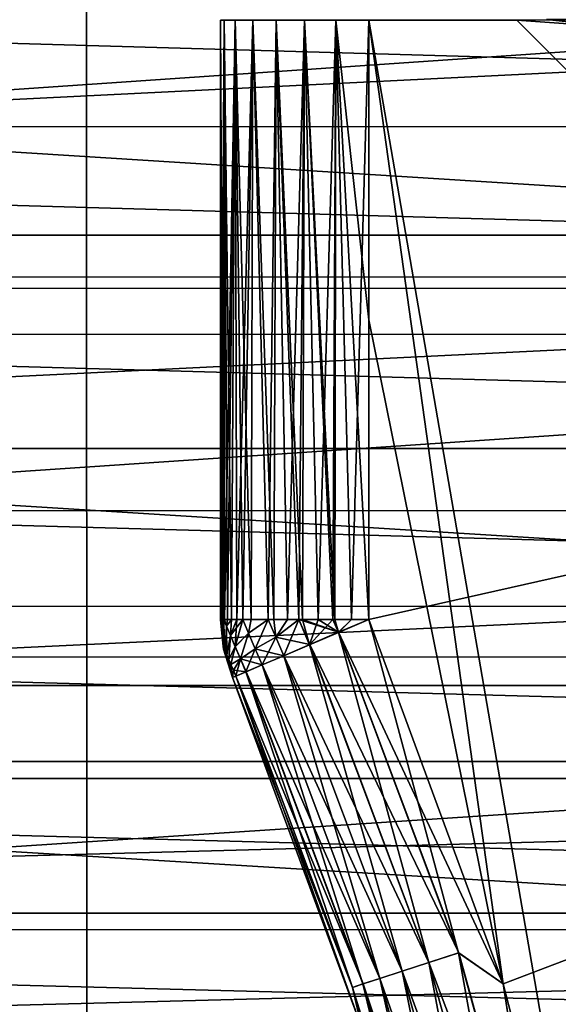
# Model space of a CAD drawing. Header units: metres. Extents: x -206 to 75, y -104 to 104.
# Tile 698 of 1056: x -65.96 to -62.32, y -6.65 to -0.01. Entities that reach past the tile are written whole.
import ezdxf

# ---------------------------------------------------------------- set-up
doc = ezdxf.new("R2010")
doc.units = ezdxf.units.M
doc.layers.add('solid_01_1-CONSUMER_THERM_B_125288', color=7, linetype='CONTINUOUS')

msp = doc.modelspace()

# ---------------------------------------------------------------- linework, layer by layer
at = {"layer": 'solid_01_1-CONSUMER_THERM_B_125288'}
for points in [[(-93.358711, -67.339516), (-65.514557, 74.985474), (-65.493088, -75.014526)], [(-93.358711, -67.339516), (-93.257065, -66.795311), (-65.514557, 74.985474)], [(-93.276108, 66.204689), (-65.514557, 74.985474), (-93.257141, -66.241692)], [(-93.257065, -66.795311), (-93.257141, -66.241692), (-65.514557, 74.985474)], [(-71.214859, 44.659821, 1.5), (-65.493088, -75.014526, 1.5), (-65.514557, 74.985474, 1.5)], [(-37.64893, 67.310463), (-65.493088, -75.014526), (-65.514557, 74.985474)], [(-59.792786, -44.688873, 1.5), (-65.514557, 74.985474, 1.5), (-65.493088, -75.014526, 1.5)], [(-59.792786, -44.688873, 1.5), (-59.805614, 44.660637, 1.5), (-65.514557, 74.985474, 1.5)], [(-37.64893, 67.310463), (-37.75058, 66.766258), (-65.493088, -75.014526)], [(-37.75058, 66.766258), (-37.7505, 66.212639), (-65.493088, -75.014526)], [(-37.7505, 66.212639), (-37.731541, -66.233742), (-65.493088, -75.014526)], [(-71.202034, -44.689686, 1.5), (-65.493088, -75.014526, 1.5), (-71.214859, 44.659821, 1.5)], [(-84.499969, -1.747236, 49.097771), (-46.500092, 0.854974, 49.249222), (-84.500092, 0.853172, 49.249222)], [(-84.499969, -1.747236, 49.097771), (-46.499966, -1.745439, 49.097767), (-46.500092, 0.854974, 49.249222)], [(-84.500069, 0.416751, 9.505852), (-84.499977, -1.4656, 9.571586), (-46.500069, 0.418545, 9.505851)], [(-84.499977, -1.4656, 9.571586), (-46.499981, -1.463805, 9.571589), (-46.500069, 0.418545, 9.505851)], [(-84.500069, 0.364475, 44.342396), (-46.500069, 0.366326, 44.342396), (-46.500015, -0.731122, 44.27721)], [(-84.500069, 0.364475, 44.342396), (-46.500015, -0.731122, 44.27721), (-84.500015, -0.732988, 44.277206)], [(-84.500061, 0.265218, 4.601803), (-46.500065, 0.267067, 4.601803), (-46.499947, -2.133248, 4.714663)], [(-84.499947, -2.135092, 4.714664), (-84.500061, 0.265218, 4.601803), (-46.499947, -2.133248, 4.714663)], [(-64.600052, -0.014396, 64.5), (-64.600052, -0.014396, 74.400002), (-64.574936, -0.014393, 74.622665)], [(-64.58007, -4.057815, 74.596024), (-64.574936, -0.014393, 74.622665), (-64.600052, -0.014396, 74.400002)], [(-64.574936, -0.014393, 64.277336), (-64.600052, -0.014396, 64.5), (-64.574936, -0.014393, 74.622665)], [(-64.599472, -4.057818, 64.5), (-64.600052, -0.014396, 64.5), (-64.574936, -0.014393, 64.277336)], [(-64.599472, -4.057818, 74.400002), (-64.600052, -0.014396, 74.400002), (-64.600052, -0.014396, 64.5)], [(-64.596184, -4.057817, 74.480972), (-64.600052, -0.014396, 74.400002), (-64.599472, -4.057818, 74.400002)], [(-64.587097, -4.057816, 74.556831), (-64.600052, -0.014396, 74.400002), (-64.596184, -4.057817, 74.480972)], [(-64.58007, -4.057815, 74.596024), (-64.600052, -0.014396, 74.400002), (-64.587097, -4.057816, 74.556831)], [(-64.599472, -4.057818, 74.400002), (-64.600052, -0.014396, 64.5), (-64.599472, -4.057818, 64.5)], [(-64.596184, -4.057817, 64.419022), (-64.599472, -4.057818, 64.5), (-64.574936, -0.014393, 64.277336)], [(-64.587097, -4.057816, 64.34317), (-64.596184, -4.057817, 64.419022), (-64.574936, -0.014393, 64.277336)], [(-64.58007, -4.057815, 64.30397), (-64.587097, -4.057816, 64.34317), (-64.574936, -0.014393, 64.277336)], [(-64.572548, -4.057814, 74.630493), (-64.574936, -0.014393, 74.622665), (-64.58007, -4.057815, 74.596024)], [(-64.572548, -4.057814, 64.269508), (-64.58007, -4.057815, 64.30397), (-64.574936, -0.014393, 64.277336)], [(-64.574936, -0.014393, 64.277336), (-64.574936, -0.014393, 74.622665), (-64.501007, -0.014382, 74.833893)], [(-64.525337, -4.057807, 74.77784), (-64.501007, -0.014382, 74.833893), (-64.574936, -0.014393, 74.622665)], [(-64.501007, -0.014382, 64.066109), (-64.574936, -0.014393, 64.277336), (-64.501007, -0.014382, 74.833893)], [(-64.572548, -4.057814, 64.269508), (-64.574936, -0.014393, 64.277336), (-64.501007, -0.014382, 64.066109)], [(-64.5522, -4.057811, 74.703812), (-64.574936, -0.014393, 74.622665), (-64.572548, -4.057814, 74.630493)], [(-64.525337, -4.057807, 74.77784), (-64.574936, -0.014393, 74.622665), (-64.5522, -4.057811, 74.703812)], [(-64.5522, -4.057811, 64.19619), (-64.572548, -4.057814, 64.269508), (-64.501007, -0.014382, 64.066109)], [(-64.525337, -4.057807, 64.122162), (-64.5522, -4.057811, 64.19619), (-64.501007, -0.014382, 64.066109)], [(-64.490967, -4.057802, 74.85302), (-64.501007, -0.014382, 74.833893), (-64.525337, -4.057807, 74.77784)], [(-64.490967, -4.057802, 64.046974), (-64.525337, -4.057807, 64.122162), (-64.501007, -0.014382, 64.066109)], [(-64.501007, -0.014382, 64.066109), (-64.501007, -0.014382, 74.833893), (-64.381905, -0.014365, 75.023468)], [(-64.392654, -4.057788, 75.00898), (-64.381905, -0.014365, 75.023468), (-64.501007, -0.014382, 74.833893)], [(-64.381905, -0.014365, 63.87653), (-64.501007, -0.014382, 64.066109), (-64.381905, -0.014365, 75.023468)], [(-64.490967, -4.057802, 64.046974), (-64.501007, -0.014382, 64.066109), (-64.381905, -0.014365, 63.87653)], [(-64.45018, -4.057796, 74.925644), (-64.501007, -0.014382, 74.833893), (-64.490967, -4.057802, 74.85302)], [(-64.392654, -4.057788, 75.00898), (-64.501007, -0.014382, 74.833893), (-64.45018, -4.057796, 74.925644)], [(-64.45018, -4.057796, 63.974361), (-64.490967, -4.057802, 64.046974), (-64.381905, -0.014365, 63.87653)], [(-64.392654, -4.057788, 63.891018), (-64.45018, -4.057796, 63.974361), (-64.381905, -0.014365, 63.87653)], [(-64.278473, -4.057772, 75.13414), (-64.381905, -0.014365, 75.023468), (-64.392654, -4.057788, 75.00898)], [(-64.278473, -4.057772, 63.765862), (-64.392654, -4.057788, 63.891018), (-64.381905, -0.014365, 63.87653)], [(-64.381905, -0.014365, 63.87653), (-64.381905, -0.014365, 75.023468), (-64.223518, -0.014343, 75.181854)], [(-64.240829, -4.057766, 75.167236), (-64.223518, -0.014343, 75.181854), (-64.381905, -0.014365, 75.023468)], [(-64.223518, -0.014343, 63.718147), (-64.381905, -0.014365, 63.87653), (-64.223518, -0.014343, 75.181854)], [(-64.278473, -4.057772, 63.765862), (-64.381905, -0.014365, 63.87653), (-64.223518, -0.014343, 63.718147)], [(-64.240829, -4.057766, 75.167236), (-64.381905, -0.014365, 75.023468), (-64.278473, -4.057772, 75.13414)], [(-64.240829, -4.057766, 63.732761), (-64.278473, -4.057772, 63.765862), (-64.223518, -0.014343, 63.718147)], [(-64.1474, -4.057753, 75.236526), (-64.223518, -0.014343, 75.181854), (-64.240829, -4.057766, 75.167236)], [(-64.1474, -4.057753, 63.663475), (-64.240829, -4.057766, 63.732761), (-64.223518, -0.014343, 63.718147)], [(-64.223518, -0.014343, 63.718147), (-64.223518, -0.014343, 75.181854), (-64.033943, -0.014315, 75.300957)], [(-64.046623, -4.057739, 75.294456), (-64.033943, -0.014315, 75.300957), (-64.223518, -0.014343, 75.181854)], [(-64.033943, -0.014315, 63.599041), (-64.223518, -0.014343, 63.718147), (-64.033943, -0.014315, 75.300957)], [(-64.1474, -4.057753, 63.663475), (-64.223518, -0.014343, 63.718147), (-64.033943, -0.014315, 63.599041)], [(-64.071541, -4.057743, 75.281563), (-64.223518, -0.014343, 75.181854), (-64.1474, -4.057753, 75.236526)], [(-64.046623, -4.057739, 75.294456), (-64.223518, -0.014343, 75.181854), (-64.071541, -4.057743, 75.281563)], [(-64.071541, -4.057743, 63.618439), (-64.1474, -4.057753, 63.663475), (-64.033943, -0.014315, 63.599041)], [(-64.046623, -4.057739, 63.605545), (-64.071541, -4.057743, 63.618439), (-64.033943, -0.014315, 63.599041)], [(-63.940071, -4.057724, 75.34021), (-64.033943, -0.014315, 75.300957), (-64.046623, -4.057739, 75.294456)], [(-63.940071, -4.057724, 63.559792), (-64.046623, -4.057739, 63.605545), (-64.033943, -0.014315, 63.599041)], [(-64.033943, -0.014315, 63.599041), (-64.033943, -0.014315, 75.300957), (-63.822716, -0.014285, 75.374893)], [(-63.829105, -4.057708, 75.373276), (-63.822716, -0.014285, 75.374893), (-64.033943, -0.014315, 75.300957)], [(-63.822716, -0.014285, 63.525108), (-64.033943, -0.014315, 63.599041), (-63.822716, -0.014285, 75.374893)], [(-63.940071, -4.057724, 63.559792), (-64.033943, -0.014315, 63.599041), (-63.822716, -0.014285, 63.525108)], [(-63.841438, -4.057709, 75.370285), (-64.033943, -0.014315, 75.300957), (-63.940071, -4.057724, 75.34021)], [(-63.829105, -4.057708, 75.373276), (-64.033943, -0.014315, 75.300957), (-63.841438, -4.057709, 75.370285)], [(-63.841438, -4.057709, 63.529716), (-63.940071, -4.057724, 63.559792), (-63.822716, -0.014285, 63.525108)], [(-63.829105, -4.057708, 63.526722), (-63.841438, -4.057709, 63.529716), (-63.822716, -0.014285, 63.525108)], [(-63.715111, -4.057692, 75.393288), (-63.822716, -0.014285, 75.374893), (-63.829105, -4.057708, 75.373276)], [(-63.715111, -4.057692, 63.50671), (-63.829105, -4.057708, 63.526722), (-63.822716, -0.014285, 63.525108)], [(-63.822716, -0.014285, 75.374893), (-63.599762, -2.035966, 75.400002), (-63.600048, -0.014253, 75.400002)], [(-63.822716, -0.014285, 63.525108), (-63.600048, -0.014253, 75.400002), (-63.600048, -0.014253, 63.5)], [(-63.822716, -0.014285, 63.525108), (-63.822716, -0.014285, 75.374893), (-63.600048, -0.014253, 75.400002)], [(-63.715111, -4.057692, 63.50671), (-63.822716, -0.014285, 63.525108), (-63.600048, -0.014253, 63.5)], [(-63.822716, -0.014285, 75.374893), (-63.599472, -4.057678, 75.400002), (-63.599762, -2.035966, 75.400002)], [(-63.715111, -4.057692, 75.393288), (-63.599472, -4.057678, 75.400002), (-63.822716, -0.014285, 75.374893)], [(-63.715111, -4.057692, 63.50671), (-63.600048, -0.014253, 63.5), (-63.599472, -4.057675, 63.5)], [(-63.599472, -4.057675, 63.5), (-63.600048, -0.014253, 63.5), (-45.600048, -0.011676, 63.5)], [(-47.600048, -0.011963, 65.5), (-45.600048, -0.011676, 63.5), (-63.600048, -0.014253, 63.5)], [(-46.600048, -0.011819, 75.400002), (-63.600048, -0.014253, 75.400002), (-62.038818, -9.054861, 75.400002)], [(-62.600048, -0.01411, 73.400002), (-63.600048, -0.014253, 75.400002), (-46.600048, -0.011819, 75.400002)], [(-47.600048, -0.011963, 65.5), (-63.600048, -0.014253, 63.5), (-62.600048, -0.01411, 65.5)], [(-62.600048, -0.01411, 73.400002), (-63.600048, -0.014253, 63.5), (-63.600048, -0.014253, 75.400002)], [(-62.600048, -0.01411, 65.5), (-63.600048, -0.014253, 63.5), (-62.600048, -0.01411, 73.400002)], [(-63.600048, -0.014253, 75.400002), (-62.69313, -6.51662, 75.400002), (-62.038818, -9.054861, 75.400002)], [(-62.69313, -6.51662, 75.400002), (-63.600048, -0.014253, 75.400002), (-63.599762, -2.035966, 75.400002)], [(-62.693123, -6.516651, 63.5), (-63.599472, -4.057675, 63.5), (-45.600048, -0.011676, 63.5)], [(-62.038811, -9.054895, 63.5), (-62.693123, -6.516651, 63.5), (-45.600048, -0.011676, 63.5)], [(-47.600048, -0.011963, 73.400002), (-62.600048, -0.01411, 73.400002), (-46.600048, -0.011819, 75.400002)], [(-47.600048, -0.011963, 73.400002), (-61.599907, -1.013967, 72.400002), (-62.600048, -0.01411, 73.400002)], [(-48.599907, -1.012106, 66.5), (-47.600048, -0.011963, 65.5), (-62.600048, -0.01411, 65.5)], [(-62.600048, -0.01411, 73.400002), (-61.599907, -1.013967, 72.400002), (-61.599907, -1.013967, 66.5)], [(-62.600048, -0.01411, 65.5), (-62.600048, -0.01411, 73.400002), (-61.599907, -1.013967, 66.5)], [(-48.599907, -1.012106, 66.5), (-62.600048, -0.01411, 65.5), (-61.599907, -1.013967, 66.5)], [(-62.18924, -0.032087, 72.889191), (-57.600052, -0.009285, 73.099998), (-62.400051, -0.009629, 73.099998)], [(-57.810856, -0.031772, 66.010811), (-62.400051, -0.009629, 65.800003), (-57.600052, -0.009285, 65.800003)], [(-62.18924, -0.032087, 66.010811), (-62.400051, -0.009629, 73.099998), (-62.400051, -0.009629, 65.800003)], [(-62.18924, -0.032087, 72.889191), (-62.400051, -0.009629, 73.099998), (-62.18924, -0.032087, 66.010811)], [(-62.18924, -0.032087, 66.010811), (-62.400051, -0.009629, 65.800003), (-57.810856, -0.031772, 66.010811)], [(-84.500015, -0.732988, 44.277206), (-46.500015, -0.731122, 44.27721), (-46.499962, -1.822233, 44.14323)], [(-84.500015, -0.732988, 44.277206), (-46.499962, -1.822233, 44.14323), (-84.499962, -1.824091, 44.143227)], [(-63.798946, -15.395516, 72.099998), (-58.599979, -1.009357, 72.099998), (-61.399437, -8.53192, 72.099998)], [(-63.798946, -15.395516, 72.099998), (-63.779697, -15.59068, 72.099998), (-58.599979, -1.009357, 72.099998)], [(-63.779697, -15.59068, 72.099998), (-63.72279, -15.778191, 72.099998), (-58.599979, -1.009357, 72.099998)], [(-63.72279, -15.778191, 72.099998), (-63.630413, -15.951008, 72.099998), (-58.599979, -1.009357, 72.099998)], [(-63.630413, -15.951008, 72.099998), (-63.506001, -16.102602, 72.099998), (-58.599979, -1.009357, 72.099998)], [(-63.506001, -16.102602, 72.099998), (-60.684479, -18.923719, 72.099998), (-58.599979, -1.009357, 72.099998)], [(-84.499977, -1.4656, 9.571586), (-84.499893, -3.324931, 9.872712), (-46.499981, -1.463805, 9.571589)], [(-84.499893, -3.324931, 9.872712), (-46.499889, -3.323134, 9.872718), (-46.499981, -1.463805, 9.571589)], [(-84.49984, -4.312559, 48.645454), (-46.499966, -1.745439, 49.097767), (-84.499969, -1.747236, 49.097771)], [(-84.49984, -4.312559, 48.645454), (-46.499844, -4.310771, 48.645447), (-46.499966, -1.745439, 49.097767)], [(-84.499962, -1.824091, 44.143227), (-46.499962, -1.822233, 44.14323), (-46.499912, -2.903118, 43.940941)], [(-84.499962, -1.824091, 44.143227), (-46.499912, -2.903118, 43.940941), (-84.499908, -2.904989, 43.940933)], [(-63.599762, -2.035966, 75.400002), (-63.599472, -4.057678, 75.400002), (-62.69313, -6.51662, 75.400002)], [(-84.499947, -2.135092, 4.714664), (-46.499947, -2.133248, 4.714663), (-46.499832, -4.502468, 5.116022)], [(-84.499832, -4.504304, 5.116024), (-84.499947, -2.135092, 4.714664), (-46.499832, -4.502468, 5.116022)], [(-84.499908, -2.904989, 43.940933), (-46.499912, -2.903118, 43.940941), (-46.499859, -3.968563, 43.671349)], [(-84.499908, -2.904989, 43.940933), (-46.499859, -3.968563, 43.671349), (-84.499863, -3.970427, 43.671337)], [(-84.499893, -3.324931, 9.872712), (-84.499802, -5.132209, 10.404611), (-46.499889, -3.323134, 9.872718)], [(-84.499802, -5.132209, 10.404611), (-46.499805, -5.130384, 10.404611), (-46.499889, -3.323134, 9.872718)], [(-84.499863, -3.970427, 43.671337), (-46.499859, -3.968563, 43.671349), (-46.499809, -5.015625, 43.335163)], [(-84.499863, -3.970427, 43.671337), (-46.499809, -5.015625, 43.335163), (-84.499809, -5.017481, 43.335155)], [(-64.596184, -4.057817, 64.419022), (-64.583267, -4.236979, 64.5), (-64.599472, -4.057818, 64.5)], [(-64.581596, -4.240892, 74.443199), (-64.596184, -4.057817, 74.480972), (-64.599472, -4.057818, 74.400002)], [(-64.599472, -4.057818, 74.400002), (-64.599472, -4.057818, 64.5), (-64.583267, -4.236979, 64.5)], [(-64.583267, -4.236979, 74.400002), (-64.599472, -4.057818, 74.400002), (-64.583267, -4.236979, 64.5)], [(-64.581596, -4.240892, 74.443199), (-64.599472, -4.057818, 74.400002), (-64.583267, -4.236979, 74.400002)], [(-64.576645, -4.252481, 74.484734), (-64.587097, -4.057816, 74.556831), (-64.596184, -4.057817, 74.480972)], [(-64.581619, -4.240757, 64.456772), (-64.596184, -4.057817, 64.419022), (-64.587097, -4.057816, 64.34317)], [(-64.581619, -4.240757, 64.456772), (-64.583267, -4.236979, 64.5), (-64.596184, -4.057817, 64.419022)], [(-64.581596, -4.240892, 74.443199), (-64.576645, -4.252481, 74.484734), (-64.596184, -4.057817, 74.480972)], [(-64.576645, -4.252481, 74.484734), (-64.58007, -4.057815, 74.596024), (-64.587097, -4.057816, 74.556831)], [(-64.576691, -4.252224, 64.415161), (-64.587097, -4.057816, 64.34317), (-64.58007, -4.057815, 64.30397)], [(-64.581619, -4.240757, 64.456772), (-64.587097, -4.057816, 64.34317), (-64.576691, -4.252224, 64.415161)], [(-64.572548, -4.057814, 74.630493), (-64.58007, -4.057815, 74.596024), (-64.5597, -4.104176, 74.675301)], [(-64.559677, -4.103994, 64.224571), (-64.58007, -4.057815, 64.30397), (-64.572548, -4.057814, 64.269508)], [(-64.568611, -4.271299, 74.523018), (-64.5597, -4.104176, 74.675301), (-64.58007, -4.057815, 74.596024)], [(-64.576645, -4.252481, 74.484734), (-64.568611, -4.271299, 74.523018), (-64.58007, -4.057815, 74.596024)], [(-64.576691, -4.252224, 64.415161), (-64.58007, -4.057815, 64.30397), (-64.568657, -4.270949, 64.376755)], [(-64.559677, -4.103994, 64.224571), (-64.568657, -4.270949, 64.376755), (-64.58007, -4.057815, 64.30397)], [(-64.5522, -4.057811, 74.703812), (-64.572548, -4.057814, 74.630493), (-64.5597, -4.104176, 74.675301)], [(-64.559677, -4.103994, 64.224571), (-64.572548, -4.057814, 64.269508), (-64.5522, -4.057811, 64.19619)], [(-64.559677, -4.103994, 64.224571), (-64.557831, -4.29622, 64.34304), (-64.568657, -4.270949, 64.376755)], [(-64.568611, -4.271299, 74.523018), (-64.557793, -4.296624, 74.556572), (-64.5597, -4.104176, 74.675301)], [(-64.525337, -4.057807, 74.77784), (-64.5597, -4.104176, 74.675301), (-64.532883, -4.166988, 74.741745)], [(-64.525337, -4.057807, 74.77784), (-64.5522, -4.057811, 74.703812), (-64.5597, -4.104176, 74.675301)], [(-64.557793, -4.296624, 74.556572), (-64.532883, -4.166988, 74.741745), (-64.5597, -4.104176, 74.675301)], [(-64.559677, -4.103994, 64.224571), (-64.5522, -4.057811, 64.19619), (-64.525337, -4.057807, 64.122162)], [(-64.559677, -4.103994, 64.224571), (-64.525337, -4.057807, 64.122162), (-64.532799, -4.166683, 64.157936)], [(-64.559677, -4.103994, 64.224571), (-64.532799, -4.166683, 64.157936), (-64.557831, -4.29622, 64.34304)], [(-64.490967, -4.057802, 74.85302), (-64.532883, -4.166988, 74.741745), (-64.501007, -4.241644, 74.791649)], [(-64.490967, -4.057802, 74.85302), (-64.525337, -4.057807, 74.77784), (-64.532883, -4.166988, 74.741745)], [(-64.532799, -4.166683, 64.157936), (-64.490967, -4.057802, 64.046974), (-64.45018, -4.057796, 63.974361)], [(-64.532799, -4.166683, 64.157936), (-64.45018, -4.057796, 63.974361), (-64.500839, -4.241291, 64.107803)], [(-64.532799, -4.166683, 64.157936), (-64.525337, -4.057807, 64.122162), (-64.490967, -4.057802, 64.046974)], [(-64.45018, -4.057796, 74.925644), (-64.490967, -4.057802, 74.85302), (-64.501007, -4.241644, 74.791649)], [(-64.410614, -4.150025, 74.977509), (-64.45018, -4.057796, 74.925644), (-64.501007, -4.241644, 74.791649)], [(-64.410446, -4.149833, 63.922222), (-64.500839, -4.241291, 64.107803), (-64.45018, -4.057796, 63.974361)], [(-64.392654, -4.057788, 75.00898), (-64.45018, -4.057796, 74.925644), (-64.410614, -4.150025, 74.977509)], [(-64.410446, -4.149833, 63.922222), (-64.45018, -4.057796, 63.974361), (-64.392654, -4.057788, 63.891018)], [(-64.278473, -4.057772, 75.13414), (-64.410614, -4.150025, 74.977509), (-64.365608, -4.255427, 75.011497)], [(-64.278473, -4.057772, 75.13414), (-64.392654, -4.057788, 75.00898), (-64.410614, -4.150025, 74.977509)], [(-64.410446, -4.149833, 63.922222), (-64.392654, -4.057788, 63.891018), (-64.278473, -4.057772, 63.765862)], [(-64.410446, -4.149833, 63.922222), (-64.278473, -4.057772, 63.765862), (-64.365227, -4.255141, 63.887932)], [(-64.227043, -4.176555, 75.169434), (-64.278473, -4.057772, 75.13414), (-64.365608, -4.255427, 75.011497)], [(-64.226662, -4.176326, 63.730225), (-64.365227, -4.255141, 63.887932), (-64.278473, -4.057772, 63.765862)], [(-64.240829, -4.057766, 75.167236), (-64.278473, -4.057772, 75.13414), (-64.227043, -4.176555, 75.169434)], [(-64.226662, -4.176326, 63.730225), (-64.278473, -4.057772, 63.765862), (-64.240829, -4.057766, 63.732761)], [(-64.1474, -4.057753, 75.236526), (-64.240829, -4.057766, 75.167236), (-64.227043, -4.176555, 75.169434)], [(-64.226662, -4.176326, 63.730225), (-64.240829, -4.057766, 63.732761), (-64.1474, -4.057753, 63.663475)], [(-64.071541, -4.057743, 75.281563), (-64.227043, -4.176555, 75.169434), (-64.173195, -4.302652, 75.181549)], [(-64.071541, -4.057743, 75.281563), (-64.1474, -4.057753, 75.236526), (-64.227043, -4.176555, 75.169434)], [(-64.226662, -4.176326, 63.730225), (-64.1474, -4.057753, 63.663475), (-64.071541, -4.057743, 63.618439)], [(-63.997757, -4.22774, 63.59864), (-64.226662, -4.176326, 63.730225), (-64.071541, -4.057743, 63.618439)], [(-63.998688, -4.228137, 75.300873), (-64.071541, -4.057743, 75.281563), (-64.173195, -4.302652, 75.181549)], [(-64.046623, -4.057739, 75.294456), (-64.071541, -4.057743, 75.281563), (-63.998688, -4.228137, 75.300873)], [(-63.803112, -4.144628, 63.524822), (-64.071541, -4.057743, 63.618439), (-64.046623, -4.057739, 63.605545)], [(-63.803112, -4.144628, 63.524822), (-63.997757, -4.22774, 63.59864), (-64.071541, -4.057743, 63.618439)], [(-63.940071, -4.057724, 75.34021), (-64.046623, -4.057739, 75.294456), (-63.998688, -4.228137, 75.300873)], [(-63.803112, -4.144628, 63.524822), (-64.046623, -4.057739, 63.605545), (-63.940071, -4.057724, 63.559792)], [(-63.841438, -4.057709, 75.370285), (-63.940071, -4.057724, 75.34021), (-63.998688, -4.228137, 75.300873)], [(-63.804115, -4.145057, 75.374931), (-63.841438, -4.057709, 75.370285), (-63.998688, -4.228137, 75.300873)], [(-63.803112, -4.144628, 63.524822), (-63.940071, -4.057724, 63.559792), (-63.841438, -4.057709, 63.529716)], [(-63.829105, -4.057708, 75.373276), (-63.841438, -4.057709, 75.370285), (-63.804115, -4.145057, 75.374931)], [(-63.803112, -4.144628, 63.524822), (-63.841438, -4.057709, 63.529716), (-63.829105, -4.057708, 63.526722)], [(-63.715111, -4.057692, 75.393288), (-63.829105, -4.057708, 75.373276), (-63.804115, -4.145057, 75.374931)], [(-63.803112, -4.144628, 63.524822), (-63.829105, -4.057708, 63.526722), (-63.715111, -4.057692, 63.50671)], [(-63.715111, -4.057692, 75.393288), (-63.804115, -4.145057, 75.374931), (-63.599472, -4.057678, 75.400002)], [(-62.993061, -6.308115, 75.374931), (-63.599472, -4.057678, 75.400002), (-63.804115, -4.145057, 75.374931)], [(-63.803112, -4.144628, 63.524822), (-63.599472, -4.057675, 63.5), (-62.693123, -6.516651, 63.5)], [(-63.803112, -4.144628, 63.524822), (-63.715111, -4.057692, 63.50671), (-63.599472, -4.057675, 63.5)], [(-62.993061, -6.308115, 75.374931), (-62.69313, -6.51662, 75.400002), (-63.599472, -4.057678, 75.400002)], [(-64.532799, -4.166683, 64.157936), (-64.544624, -4.327073, 64.315323), (-64.557831, -4.29622, 64.34304)], [(-64.557793, -4.296624, 74.556572), (-64.544617, -4.327483, 74.584106), (-64.532883, -4.166988, 74.741745)], [(-64.532799, -4.166683, 64.157936), (-64.500839, -4.241291, 64.107803), (-64.544624, -4.327073, 64.315323)], [(-64.544617, -4.327483, 74.584106), (-64.501007, -4.241644, 74.791649), (-64.532883, -4.166988, 74.741745)], [(-64.410614, -4.150025, 74.977509), (-64.501007, -4.241644, 74.791649), (-64.465614, -4.324529, 74.822594)], [(-64.410446, -4.149833, 63.922222), (-64.465324, -4.324214, 64.076622), (-64.500839, -4.241291, 64.107803)], [(-64.365608, -4.255427, 75.011497), (-64.410614, -4.150025, 74.977509), (-64.465614, -4.324529, 74.822594)], [(-64.410446, -4.149833, 63.922222), (-64.365227, -4.255141, 63.887932), (-64.465324, -4.324214, 64.076622)], [(-64.227043, -4.176555, 75.169434), (-64.365608, -4.255427, 75.011497), (-64.318886, -4.364859, 75.022964)], [(-64.226662, -4.176326, 63.730225), (-64.172394, -4.302308, 63.717751), (-64.365227, -4.255141, 63.887932)], [(-64.173195, -4.302652, 75.181549), (-64.227043, -4.176555, 75.169434), (-64.318886, -4.364859, 75.022964)], [(-63.997757, -4.22774, 63.59864), (-64.172394, -4.302308, 63.717751), (-64.226662, -4.176326, 63.730225)], [(-63.194286, -6.373442, 75.300873), (-63.804115, -4.145057, 75.374931), (-63.998688, -4.228137, 75.300873)], [(-62.992138, -6.307815, 63.524849), (-63.997757, -4.22774, 63.59864), (-63.803112, -4.144628, 63.524822)], [(-63.194286, -6.373442, 75.300873), (-62.993061, -6.308115, 75.374931), (-63.804115, -4.145057, 75.374931)], [(-62.992138, -6.307815, 63.524849), (-63.803112, -4.144628, 63.524822), (-62.693123, -6.516651, 63.5)], [(-64.57917, -4.258157, 74.400002), (-64.519142, -4.450367, 74.400002), (-64.583267, -4.236979, 74.400002)], [(-64.581596, -4.240892, 74.443199), (-64.583267, -4.236979, 74.400002), (-64.519142, -4.450367, 74.400002)], [(-64.583267, -4.236979, 74.400002), (-64.583267, -4.236979, 64.5), (-64.57917, -4.258157, 64.5)], [(-64.581619, -4.240757, 64.456772), (-64.57917, -4.258157, 64.5), (-64.583267, -4.236979, 64.5)], [(-64.57917, -4.258157, 74.400002), (-64.583267, -4.236979, 74.400002), (-64.57917, -4.258157, 64.5)], [(-64.581619, -4.240757, 64.456772), (-64.519142, -4.450367, 64.5), (-64.57917, -4.258157, 64.5)], [(-64.581619, -4.240757, 64.456772), (-64.576691, -4.252224, 64.415161), (-64.519142, -4.450367, 64.5)], [(-64.581596, -4.240892, 74.443199), (-64.519142, -4.450367, 74.400002), (-64.576645, -4.252481, 74.484734)], [(-64.576691, -4.252224, 64.415161), (-64.568657, -4.270949, 64.376755), (-64.519142, -4.450367, 64.5)], [(-64.500839, -4.241291, 64.107803), (-64.529541, -4.362328, 64.29467), (-64.544624, -4.327073, 64.315323)], [(-64.544617, -4.327483, 74.584106), (-64.529587, -4.36269, 74.604568), (-64.501007, -4.241644, 74.791649)], [(-64.529587, -4.36269, 74.604568), (-64.465614, -4.324529, 74.822594), (-64.501007, -4.241644, 74.791649)], [(-64.500839, -4.241291, 64.107803), (-64.465324, -4.324214, 64.076622), (-64.529541, -4.362328, 64.29467)], [(-63.374771, -6.432035, 75.181549), (-63.998688, -4.228137, 75.300873), (-64.173195, -4.302652, 75.181549)], [(-63.193432, -6.373165, 63.598698), (-64.172394, -4.302308, 63.717751), (-63.997757, -4.22774, 63.59864)], [(-63.194286, -6.373442, 75.300873), (-63.998688, -4.228137, 75.300873), (-63.374771, -6.432035, 75.181549)], [(-63.193432, -6.373165, 63.598698), (-63.997757, -4.22774, 63.59864), (-62.992138, -6.307815, 63.524849)], [(-84.499725, -6.808043, 47.898373), (-46.499844, -4.310771, 48.645447), (-84.49984, -4.312559, 48.645454)], [(-84.499725, -6.808043, 47.898373), (-46.499722, -6.80625, 47.898361), (-46.499844, -4.310771, 48.645447)], [(-64.57917, -4.258157, 74.400002), (-64.519142, -4.450367, 64.5), (-64.519142, -4.450367, 74.400002)], [(-64.57917, -4.258157, 74.400002), (-64.57917, -4.258157, 64.5), (-64.519142, -4.450367, 64.5)], [(-64.576645, -4.252481, 74.484734), (-64.519142, -4.450367, 74.400002), (-64.568611, -4.271299, 74.523018)], [(-64.568657, -4.270949, 64.376755), (-64.557831, -4.29622, 64.34304), (-64.519142, -4.450367, 64.5)], [(-64.568611, -4.271299, 74.523018), (-64.519142, -4.450367, 74.400002), (-64.557793, -4.296624, 74.556572)], [(-64.557831, -4.29622, 64.34304), (-64.544624, -4.327073, 64.315323), (-64.519142, -4.450367, 64.5)], [(-64.557793, -4.296624, 74.556572), (-64.519142, -4.450367, 74.400002), (-64.544617, -4.327483, 74.584106)], [(-64.365608, -4.255427, 75.011497), (-64.465614, -4.324529, 74.822594), (-64.428421, -4.411631, 74.833076)], [(-64.365227, -4.255141, 63.887932), (-64.318237, -4.364584, 63.87616), (-64.465324, -4.324214, 64.076622)], [(-64.318886, -4.364859, 75.022964), (-64.365608, -4.255427, 75.011497), (-64.428421, -4.411631, 74.833076)], [(-64.172394, -4.302308, 63.717751), (-64.318237, -4.364584, 63.87616), (-64.365227, -4.255141, 63.887932)], [(-63.52544, -6.480948, 75.022964), (-64.173195, -4.302652, 75.181549), (-64.318886, -4.364859, 75.022964)], [(-63.374027, -6.431794, 63.717827), (-64.318237, -4.364584, 63.87616), (-64.172394, -4.302308, 63.717751)], [(-63.374771, -6.432035, 75.181549), (-64.173195, -4.302652, 75.181549), (-63.52544, -6.480948, 75.022964)], [(-63.193432, -6.373165, 63.598698), (-63.374027, -6.431794, 63.717827), (-64.172394, -4.302308, 63.717751)], [(-64.544624, -4.327073, 64.315323), (-64.529541, -4.362328, 64.29467), (-64.519142, -4.450367, 64.5)], [(-64.544617, -4.327483, 74.584106), (-64.519142, -4.450367, 74.400002), (-64.529587, -4.36269, 74.604568)], [(-64.529587, -4.36269, 74.604568), (-64.513275, -4.400891, 74.617172), (-64.465614, -4.324529, 74.822594)], [(-64.529587, -4.36269, 74.604568), (-64.519142, -4.450367, 74.400002), (-64.513275, -4.400891, 74.617172)], [(-64.465324, -4.324214, 64.076622), (-64.513145, -4.400634, 64.281891), (-64.529541, -4.362328, 64.29467)], [(-64.529541, -4.362328, 64.29467), (-64.513145, -4.400634, 64.281891), (-64.519142, -4.450367, 64.5)], [(-64.513275, -4.400891, 74.617172), (-64.496315, -4.440619, 74.621429), (-64.465614, -4.324529, 74.822594)], [(-64.465324, -4.324214, 64.076622), (-64.427979, -4.41144, 64.06591), (-64.513145, -4.400634, 64.281891)], [(-64.496315, -4.440619, 74.621429), (-64.428421, -4.411631, 74.833076), (-64.465614, -4.324529, 74.822594)], [(-64.318237, -4.364584, 63.87616), (-64.427979, -4.41144, 64.06591), (-64.465324, -4.324214, 64.076622)], [(-63.638725, -6.517726, 74.833076), (-64.318886, -4.364859, 75.022964), (-64.428421, -4.411631, 74.833076)], [(-63.524849, -6.480757, 63.876255), (-64.427979, -4.41144, 64.06591), (-64.318237, -4.364584, 63.87616)], [(-63.52544, -6.480948, 75.022964), (-64.318886, -4.364859, 75.022964), (-63.638725, -6.517726, 74.833076)], [(-63.374027, -6.431794, 63.717827), (-63.524849, -6.480757, 63.876255), (-64.318237, -4.364584, 63.87616)], [(-64.513145, -4.400634, 64.281891), (-64.496086, -4.440522, 64.277481), (-64.519142, -4.450367, 64.5)], [(-64.513275, -4.400891, 74.617172), (-64.519142, -4.450367, 74.400002), (-64.496315, -4.440619, 74.621429)], [(-63.708729, -6.540452, 64.277603), (-64.519142, -4.450367, 64.5), (-64.496086, -4.440522, 64.277481)], [(-64.496315, -4.440619, 74.621429), (-64.519142, -4.450367, 74.400002), (-63.647537, -6.815123, 74.400002)], [(-63.647537, -6.815123, 64.5), (-63.647537, -6.815123, 74.400002), (-64.519142, -4.450367, 74.400002)], [(-64.519142, -4.450367, 64.5), (-63.647537, -6.815123, 64.5), (-64.519142, -4.450367, 74.400002)], [(-63.708729, -6.540452, 64.277603), (-63.647537, -6.815123, 64.5), (-64.519142, -4.450367, 64.5)], [(-64.427979, -4.41144, 64.06591), (-64.496086, -4.440522, 64.277481), (-64.513145, -4.400634, 64.281891)], [(-63.708939, -6.54052, 74.621429), (-64.428421, -4.411631, 74.833076), (-64.496315, -4.440619, 74.621429)], [(-63.708939, -6.54052, 74.621429), (-64.496315, -4.440619, 74.621429), (-63.647537, -6.815123, 74.400002)], [(-63.638313, -6.517593, 64.066025), (-64.496086, -4.440522, 64.277481), (-64.427979, -4.41144, 64.06591)], [(-63.638313, -6.517593, 64.066025), (-63.708729, -6.540452, 64.277603), (-64.496086, -4.440522, 64.277481)], [(-63.638725, -6.517726, 74.833076), (-64.428421, -4.411631, 74.833076), (-63.708939, -6.54052, 74.621429)], [(-63.524849, -6.480757, 63.876255), (-63.638313, -6.517593, 64.066025), (-64.427979, -4.41144, 64.06591)], [(-84.499832, -4.504304, 5.116024), (-46.499832, -4.502468, 5.116022), (-46.499722, -6.806283, 5.800117)], [(-84.499725, -6.808108, 5.800117), (-84.499832, -4.504304, 5.116024), (-46.499722, -6.806283, 5.800117)], [(-84.499809, -5.017481, 43.335155), (-46.499809, -5.015625, 43.335163), (-46.49976, -6.038935, 42.934135)], [(-84.499809, -5.017481, 43.335155), (-46.49976, -6.038935, 42.934135), (-84.499763, -6.040807, 42.934116)], [(-84.499756, -6.152828, 10.812826), (-46.499805, -5.130384, 10.404611), (-84.499802, -5.132209, 10.404611)], [(-84.499756, -6.152828, 10.812826), (-46.499756, -6.151005, 10.812827), (-46.499805, -5.130384, 10.404611)], [(-84.499763, -6.040807, 42.934116), (-46.49976, -6.038935, 42.934135), (-46.499714, -7.035317, 42.469521)], [(-84.499763, -6.040807, 42.934116), (-46.499714, -7.035317, 42.469521), (-84.49971, -7.037166, 42.469505)], [(-84.49971, -7.146206, 11.284512), (-46.499756, -6.151005, 10.812827), (-84.499756, -6.152828, 10.812826)], [(-84.49971, -7.146206, 11.284512), (-46.499706, -7.14439, 11.284516), (-46.499756, -6.151005, 10.812827)], [(-62.585182, -8.582149, 75.300873), (-62.993061, -6.308115, 75.374931), (-63.194286, -6.373442, 75.300873)], [(-63.193432, -6.373165, 63.598698), (-62.992138, -6.307815, 63.524849), (-62.378086, -8.53491, 63.524879)], [(-62.993061, -6.308115, 75.374931), (-62.378918, -8.535099, 75.374931), (-62.69313, -6.51662, 75.400002)], [(-62.585182, -8.582149, 75.300873), (-62.378918, -8.535099, 75.374931), (-62.993061, -6.308115, 75.374931)], [(-62.378086, -8.53491, 63.524879), (-62.992138, -6.307815, 63.524849), (-62.693123, -6.516651, 63.5)], [(-63.194286, -6.373442, 75.300873), (-63.374771, -6.432035, 75.181549), (-62.770187, -8.624348, 75.181549)], [(-63.193432, -6.373165, 63.598698), (-62.584415, -8.581974, 63.598751), (-63.374027, -6.431794, 63.717827)], [(-62.585182, -8.582149, 75.300873), (-63.194286, -6.373442, 75.300873), (-62.770187, -8.624348, 75.181549)], [(-63.193432, -6.373165, 63.598698), (-62.378086, -8.53491, 63.524879), (-62.584415, -8.581974, 63.598751)], [(-63.374771, -6.432035, 75.181549), (-63.52544, -6.480948, 75.022964), (-62.924629, -8.659576, 75.022964)], [(-63.374027, -6.431794, 63.717827), (-62.76952, -8.624196, 63.717903), (-63.524849, -6.480757, 63.876255)], [(-62.770187, -8.624348, 75.181549), (-63.374771, -6.432035, 75.181549), (-62.924629, -8.659576, 75.022964)], [(-62.584415, -8.581974, 63.598751), (-62.76952, -8.624196, 63.717903), (-63.374027, -6.431794, 63.717827)], [(-63.52544, -6.480948, 75.022964), (-63.638725, -6.517726, 74.833076), (-63.040752, -8.686064, 74.833076)], [(-63.524849, -6.480757, 63.876255), (-62.924099, -8.659455, 63.876354), (-63.638313, -6.517593, 64.066025)], [(-62.924629, -8.659576, 75.022964), (-63.52544, -6.480948, 75.022964), (-63.040752, -8.686064, 74.833076)], [(-62.76952, -8.624196, 63.717903), (-62.924099, -8.659455, 63.876354), (-63.524849, -6.480757, 63.876255)], [(-63.638725, -6.517726, 74.833076), (-63.708939, -6.54052, 74.621429), (-63.112724, -8.70248, 74.621429)], [(-63.112724, -8.70248, 74.621429), (-63.708939, -6.54052, 74.621429), (-63.647537, -6.815123, 74.400002)], [(-63.638313, -6.517593, 64.066025), (-63.040386, -8.68598, 64.066139), (-63.708729, -6.540452, 64.277603)], [(-63.708729, -6.540452, 64.277603), (-63.112537, -8.702437, 64.277725), (-63.647537, -6.815123, 64.5)], [(-63.040386, -8.68598, 64.066139), (-63.112537, -8.702437, 64.277725), (-63.708729, -6.540452, 64.277603)], [(-63.040752, -8.686064, 74.833076), (-63.638725, -6.517726, 74.833076), (-63.112724, -8.70248, 74.621429)], [(-62.924099, -8.659455, 63.876354), (-63.040386, -8.68598, 64.066139), (-63.638313, -6.517593, 64.066025)], [(-62.378918, -8.535099, 75.374931), (-62.038818, -9.054861, 75.400002), (-62.69313, -6.51662, 75.400002)], [(-62.378086, -8.53491, 63.524879), (-62.693123, -6.516651, 63.5), (-62.038811, -9.054895, 63.5)]]:
    msp.add_3dface(points, dxfattribs=at)

doc.saveas('drawing.dxf')
